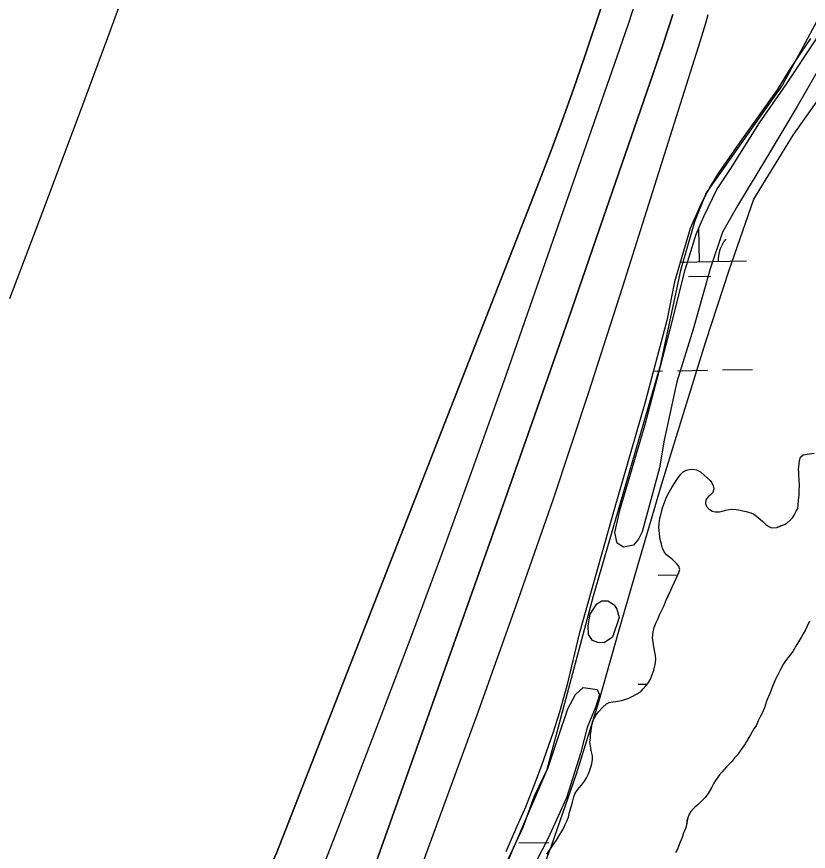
# Model space of a CAD drawing. Extents: x 3925854 to 3964121, y 224593 to 250589.
# Drawn here: x 3941766 to 3942608, y 230987 to 231875 of the extents above; entities that cross this region are included whole.
import ezdxf

# ---------------------------------------------------------------- set-up
doc = ezdxf.new("R2010")
doc.units = 0
for name, color, linetype in [('V-RIVR-EDGE', 7, 'Continuous'), ('V-RIVR-JETY', 7, 'Continuous'), ('V-RRAP-FSHR', 7, 'Continuous'), ('V-TOPO-DPTH', 7, 'Continuous'), ('V-TOPO-MAJR', 7, 'Continuous'), ('V-TOPO-MINR', 7, 'Continuous'), ('V-TOPO-SHOR', 7, 'Continuous'), ('V-WETL-SWMP', 7, 'Continuous')]:
    doc.layers.add(name, color=color, linetype=linetype)

msp = doc.modelspace()

# ---------------------------------------------------------------- linework, layer by layer
at = {"layer": 'V-RIVR-EDGE'}
msp.add_lwpolyline([(3942651.892, 231927.962), (3942619.619, 231873.648), (3942581.048, 231802.016), (3942499.97, 231687.091), (3942487.376, 231656.391), (3942472.42, 231604.439), (3942450.379, 231502.108), (3942379.534, 231258.088), (3942329.943, 231072.317), (3942271.693, 230936.926), (3942175.66, 230722.818), (3942101.666, 230518.156), (3942078.051, 230444.162), (3941974.593, 230243.371)], dxfattribs=at)
at = {"layer": 'V-RIVR-JETY'}
for points in [[(3942670.196, 231901.392), (3942652.416, 231870.932), (3942621.065, 231821.46), (3942596.718, 231779.136), (3942563.846, 231724.539), (3942533.298, 231673.5), (3942517.065, 231645.416), (3942504.091, 231606.355), (3942486.247, 231543.258), (3942468.739, 231486.059), (3942455.208, 231424.185), (3942450.002, 231394.639)], [(3942450.002, 231394.639), (3942431.815, 231326.426), (3942427.961, 231318.916), (3942422.519, 231312.567), (3942411.925, 231310.101), (3942405.197, 231314.359), (3942402.723, 231325.738), (3942408.372, 231350.57), (3942434.984, 231440.889), (3942463.004, 231547.348), (3942477.361, 231605.298), (3942489.167, 231643.167), (3942497.235, 231662.126), (3942511.104, 231690.579), (3942526.212, 231713.146), (3942556.391, 231761.82), (3942585.077, 231802.614), (3942616.449, 231850.12), (3942645.504, 231893.275)], [(3942407.178, 231235.339), (3942400.311, 231214.427), (3942391.328, 231208.438), (3942384.64, 231208.762), (3942378.717, 231211.064), (3942374.721, 231217.315), (3942374.234, 231226.748), (3942376.468, 231238.96), (3942383.435, 231250.042), (3942388.908, 231253.243), (3942395.199, 231253.306), (3942401.927, 231249.048), (3942404.726, 231244.358), (3942407.178, 231235.339)], [(3942284.05, 230967.87), (3942305.226, 231012.521), (3942317.08, 231045.674), (3942331.719, 231075.708), (3942342.408, 231107.667), (3942352.711, 231138.444), (3942360.817, 231153.468), (3942368.999, 231161.023), (3942376.482, 231159.919), (3942383.966, 231158.815), (3942386.38, 231153.335), (3942382.575, 231140.711), (3942373.361, 231118.599), (3942366.173, 231090.605), (3942351.313, 231043.66), (3942331.693, 231000.597), (3942312.409, 230963.438)]]:
    msp.add_lwpolyline(points, dxfattribs=at)
at = {"layer": 'V-RRAP-FSHR'}
for points in [[(3942407.362, 231222.473), (3942429.56, 231299.333), (3942452.166, 231376.71), (3942475.536, 231452.581), (3942499.367, 231528.946), (3942524.217, 231604.989), (3942550.675, 231680.435), (3942592.268, 231748.596), (3942638.592, 231813.807), (3942676.398, 231884.246)], [(3942019.709, 230258.709), (3942052.329, 230331.886), (3942084.358, 230405.659), (3942116.685, 230478.245), (3942149.109, 230551.422), (3942181.324, 230624.607), (3942213.625, 230697.794), (3942245.924, 230770.984), (3942277.271, 230844.583), (3942307.631, 230918.593), (3942335.737, 230993.493), (3942361.708, 231069.142), (3942385.739, 231145.643), (3942407.362, 231222.473)]]:
    msp.add_lwpolyline(points, dxfattribs=at)
at = {"layer": 'V-TOPO-DPTH'}
for points in [[(3942389.575, 231888.639), (3942369.916, 231830.332), (3942358.587, 231797.512), (3942346.946, 231764.805), (3942334.835, 231732.27), (3942322.412, 231699.848), (3942042.489, 230984.756), (3942040.664, 230980.146), (3942038.814, 230975.547), (3942036.928, 230970.961), (3942035.018, 230966.386), (3941769.88, 230338.258), (3941751.191, 230294.494)], [(3942389.575, 231888.639), (3942369.916, 231830.332), (3942358.587, 231797.512), (3942346.946, 231764.805), (3942334.835, 231732.27), (3942322.412, 231699.848), (3942042.489, 230984.756), (3942040.664, 230980.146), (3942038.814, 230975.547), (3942036.928, 230970.961), (3942035.018, 230966.386), (3941769.88, 230338.258), (3941751.191, 230294.494)], [(3941767.509, 230239.606), (3941874.254, 230471.617), (3941910.603, 230551.439), (3941946.536, 230631.447), (3941981.845, 230711.733), (3942016.737, 230792.203), (3942061.504, 230896.56), (3942073.537, 230925.057), (3942085.352, 230953.643), (3942096.841, 230982.362), (3942108.112, 231011.169), (3942154.082, 231130.664), (3942187.747, 231219.441), (3942220.842, 231308.428), (3942253.083, 231397.728), (3942284.755, 231487.236), (3942410.716, 231848.725), (3942417.377, 231868.213), (3942423.884, 231887.751)], [(3941767.509, 230239.606), (3941874.254, 230471.617), (3941910.603, 230551.439), (3941946.536, 230631.447), (3941981.845, 230711.733), (3942016.737, 230792.203), (3942061.504, 230896.56), (3942073.537, 230925.057), (3942085.352, 230953.643), (3942096.841, 230982.362), (3942108.112, 231011.169), (3942154.082, 231130.664), (3942187.747, 231219.441), (3942220.842, 231308.428), (3942253.083, 231397.728), (3942284.755, 231487.236), (3942410.716, 231848.725), (3942417.377, 231868.213), (3942423.884, 231887.751)], [(3942464.376, 231877.037), (3942453.936, 231845.495), (3942443.278, 231814.023), (3942390.361, 231660.371), (3942352.903, 231552.189), (3942315.207, 231444.091), (3942277.152, 231336.118), (3942238.859, 231228.229), (3942137.568, 230944.341), (3942135.159, 230937.866), (3942132.635, 230931.437), (3942129.939, 230925.079), (3942127.128, 230918.768), (3941921.022, 230472.261), (3941888.03, 230401.151), (3941854.856, 230330.127), (3941821.407, 230259.232), (3941812.474, 230240.424)]]:
    msp.add_lwpolyline(points, dxfattribs=at)
at = {"layer": 'V-TOPO-MAJR'}
msp.add_lwpolyline([(3941758.93, 231574.965), (3941794.092, 231667.278), (3941828.737, 231759.786), (3941863.038, 231852.424), (3941912.5, 231987.162)], dxfattribs=at)
at = {"layer": 'V-TOPO-MINR'}
for points in [[(3941751.191, 230294.494), (3941769.88, 230338.258), (3942035.018, 230966.386), (3942036.928, 230970.961), (3942038.814, 230975.547), (3942040.664, 230980.146), (3942042.489, 230984.756), (3942322.412, 231699.848), (3942334.835, 231732.27), (3942346.946, 231764.805), (3942358.587, 231797.512), (3942369.916, 231830.332), (3942389.575, 231888.639)], [(3941767.509, 230239.606), (3941874.254, 230471.617), (3941910.603, 230551.439), (3941946.536, 230631.447), (3941981.845, 230711.733), (3942016.737, 230792.203), (3942061.504, 230896.56), (3942073.537, 230925.057), (3942085.352, 230953.643), (3942096.841, 230982.362), (3942108.112, 231011.169), (3942154.082, 231130.664), (3942187.747, 231219.441), (3942220.842, 231308.428), (3942253.083, 231397.728), (3942284.755, 231487.236), (3942410.716, 231848.725), (3942417.377, 231868.213), (3942423.884, 231887.751)], [(3941812.474, 230240.424), (3941821.407, 230259.232), (3941854.856, 230330.127), (3941888.03, 230401.151), (3941921.022, 230472.261), (3942127.128, 230918.768), (3942129.939, 230925.079), (3942132.635, 230931.437), (3942135.159, 230937.866), (3942137.568, 230944.341), (3942238.859, 231228.229), (3942277.152, 231336.118), (3942315.207, 231444.091), (3942352.903, 231552.189), (3942390.361, 231660.371), (3942443.278, 231814.023), (3942453.936, 231845.495), (3942464.376, 231877.037)], [(3942113.683, 230752.187), (3942125.928, 230783.818), (3942153.441, 230854.584), (3942164.381, 230882.981), (3942175.206, 230911.422), (3942185.856, 230939.929), (3942196.391, 230968.479), (3942257.483, 231135.622), (3942297.716, 231248.035), (3942336.936, 231360.794), (3942374.636, 231474.069), (3942411.324, 231587.689), (3942493.884, 231849.382), (3942496.683, 231858.547), (3942499.369, 231867.744), (3942501.886, 231876.989)]]:
    msp.add_lwpolyline(points, dxfattribs=at)
at = {"layer": 'V-TOPO-SHOR'}
for points in [[(3942446.184, 231229.39), (3942448.58, 231234.309), (3942450.29, 231238.169), (3942451.658, 231240.979), (3942453.71, 231245.544), (3942455.081, 231248.354), (3942456.778, 231253.265), (3942459.517, 231258.885), (3942462.257, 231264.505), (3942463.623, 231267.665), (3942465.675, 231272.23), (3942467.725, 231276.795), (3942469.439, 231279.957), (3942470.803, 231283.467), (3942471.819, 231286.623), (3942470.735, 231290.107), (3942468.614, 231292.531), (3942466.144, 231294.952), (3942463.672, 231297.375), (3942460.852, 231299.794), (3942457.682, 231302.206), (3942455.201, 231305.327), (3942453.416, 231309.155), (3942452.324, 231313.337), (3942450.874, 231318.566), (3942450.11, 231324.851), (3942449.344, 231331.482), (3942449.655, 231335.331), (3942450.645, 231341.282), (3942451.656, 231344.788), (3942452.66, 231349.343), (3942453.67, 231353.197), (3942455.371, 231357.758), (3942457.759, 231363.376), (3942460.504, 231368.645), (3942463.25, 231373.567), (3942466.343, 231378.84), (3942469.099, 231382.713), (3942470.822, 231385.179), (3942472.89, 231387.995), (3942475.313, 231390.467), (3942478.44, 231392.244), (3942481.928, 231392.98), (3942485.069, 231393.361), (3942489.622, 231392.359), (3942493.839, 231390.305), (3942497.718, 231386.848), (3942500.892, 231384.083), (3942504.067, 231381.32), (3942505.84, 231378.541), (3942507.272, 231375.412), (3942508.003, 231372.272), (3942506.991, 231368.418), (3942504.224, 231365.594), (3942501.795, 231363.82), (3942499.381, 231360.652), (3942499.072, 231356.804), (3942500.151, 231353.668), (3942502.627, 231350.897), (3942506.145, 231348.487), (3942509.297, 231347.819), (3942513.842, 231347.864), (3942516.979, 231348.595), (3942520.813, 231349.683), (3942523.953, 231350.414), (3942528.143, 231350.805), (3942531.641, 231350.492), (3942535.846, 231349.484), (3942538.997, 231348.819), (3942542.499, 231348.155), (3942547.406, 231346.805), (3942550.567, 231345.439), (3942553.383, 231343.373), (3942557.263, 231339.916), (3942560.084, 231337.497), (3942563.26, 231334.384), (3942566.426, 231332.32), (3942569.238, 231330.95), (3942574.825, 231331.355), (3942579.005, 231332.795), (3942583.185, 231334.237), (3942585.962, 231336.012), (3942589.081, 231338.841), (3942591.502, 231341.311), (3942593.566, 231344.477), (3942595.623, 231348.692), (3942597.341, 231351.506), (3942597.652, 231355.354), (3942597.951, 231360.251), (3942598.596, 231365.5), (3942598.897, 231370.396), (3942599.194, 231375.641), (3942598.776, 231382.279), (3942598.385, 231386.469), (3942598.353, 231389.615), (3942597.965, 231393.455), (3942598.611, 231398.706), (3942599.27, 231402.556), (3942600.284, 231406.062), (3942603.055, 231408.536), (3942607.243, 231409.278)], [(3942607.243, 231409.278), (3942614.571, 231410.402)], [(3942330.183, 230983.548), (3942332.25, 230986.716), (3942334.32, 230989.184), (3942337.071, 230993.755), (3942340.518, 230998.682), (3942343.952, 231004.658), (3942347.739, 231010.29), (3942349.787, 231015.204), (3942351.157, 231018.013), (3942353.205, 231022.929), (3942354.548, 231028.186), (3942356.576, 231035.196), (3942357.583, 231039.05), (3942358.927, 231044.658), (3942360.285, 231048.514), (3942362.357, 231050.982), (3942364.772, 231054.152), (3942367.189, 231056.975), (3942370.291, 231061.2), (3942372.354, 231064.716), (3942374.412, 231068.581), (3942375.776, 231072.091), (3942376.792, 231075.247), (3942378.143, 231079.804), (3942378.797, 231084.354), (3942378.758, 231088.198), (3942377.3, 231094.125), (3942376.9, 231099.016), (3942376.159, 231103.202), (3942376.818, 231107.052), (3942376.779, 231110.898), (3942377.443, 231114.4), (3942377.754, 231118.247), (3942378.414, 231122.099), (3942380.111, 231127.01), (3942382.858, 231131.931), (3942385.619, 231135.454), (3942389.422, 231139.687), (3942393.925, 231143.576), (3942396.706, 231145.004), (3942400.544, 231145.741), (3942403.686, 231146.122), (3942409.617, 231147.232), (3942413.451, 231148.317), (3942417.631, 231149.759), (3942420.412, 231151.185), (3942426.323, 231154.392), (3942430.486, 231157.228), (3942432.909, 231159.7), (3942435.674, 231162.875), (3942437.744, 231165.34), (3942440.153, 231169.211), (3942442.885, 231175.529), (3942444.245, 231179.388), (3942445.582, 231185.343), (3942446.227, 231190.592), (3942445.832, 231195.133), (3942445.099, 231198.62), (3942444.359, 231202.458), (3942443.622, 231206.294), (3942443.589, 231209.442), (3942442.85, 231213.628), (3942443.163, 231217.126), (3942443.481, 231220.276), (3942444.482, 231224.829), (3942446.184, 231229.39)], [(3942609.741, 231231.395), (3942607.005, 231225.425), (3942605.639, 231222.267), (3942602.887, 231218.044), (3942601.171, 231214.881), (3942599.108, 231211.365), (3942595.328, 231205.035), (3942591.889, 231199.409), (3942588.094, 231194.475), (3942584.303, 231189.195), (3942582.239, 231186.027), (3942579.146, 231180.754), (3942576.406, 231175.134), (3942574.35, 231171.267), (3942572.984, 231168.109), (3942570.248, 231162.139), (3942567.528, 231154.422), (3942566.162, 231151.262), (3942564.116, 231146.347), (3942561.74, 231139.335), (3942559.008, 231133.015), (3942557.292, 231129.853), (3942555.238, 231125.636), (3942552.844, 231120.368), (3942550.433, 231116.85), (3942547.003, 231110.524), (3942545.283, 231107.71), (3942542.878, 231103.491), (3942541.156, 231101.027), (3942538.745, 231097.509), (3942537.023, 231095.043), (3942534.613, 231091.524), (3942532.888, 231089.061), (3942530.121, 231086.234), (3942527.361, 231082.712), (3942524.594, 231079.888), (3942521.481, 231076.711), (3942516.99, 231071.421), (3942513.879, 231067.897), (3942509.746, 231061.912), (3942508.025, 231059.098), (3942505.971, 231054.884), (3942501.845, 231048.201), (3942498.396, 231043.622), (3942495.629, 231040.797), (3942490.781, 231036.206), (3942487.314, 231033.373), (3942483.513, 231029.14), (3942481.795, 231026.326), (3942480.435, 231022.468), (3942479.421, 231018.964), (3942478.77, 231014.413), (3942477.756, 231010.907), (3942475.366, 231005.289), (3942474.356, 231001.435), (3942471.966, 230995.819), (3942469.58, 230989.853), (3942467.18, 230985.284)]]:
    msp.add_lwpolyline(points, dxfattribs=at)
at = {"layer": 'V-WETL-SWMP'}
for p, q in [((3942610.882, 231851.38), (3942600.073, 231835.871)), ((3942600.073, 231835.871), (3942588.125, 231817.55)), ((3942588.125, 231817.55), (3942575.268, 231796.887)), ((3942575.268, 231796.887), (3942535.466, 231741.186)), ((3942535.466, 231741.186), (3942512.931, 231708.525)), ((3942512.931, 231708.525), (3942504.212, 231693.97)), ((3942504.212, 231693.97), (3942494.821, 231676.609)), ((3942494.821, 231676.609), (3942482.732, 231649.187)), ((3942482.732, 231649.187), (3942466.039, 231592.553)), ((3942492.566, 231613.853), (3942491.912, 231649.847)), ((3942472.208, 231613.483), (3942542.558, 231614.762)), ((3942480.849, 231598.206), (3942504.845, 231598.642)), ((3942466.039, 231592.553), (3942457.823, 231551.404)), ((3942457.823, 231551.404), (3942434.228, 231462.034)), ((3942443.594, 231497.511), (3942453.264, 231497.687)), ((3942469.261, 231497.978), (3942501.256, 231498.56)), ((3942517.253, 231498.851), (3942549.248, 231499.432)), ((3942434.228, 231462.034), (3942401.994, 231350.177)), ((3942600.284, 231406.062), (3942603.055, 231408.536)), ((3942603.055, 231408.536), (3942607.242, 231409.278)), ((3942607.242, 231409.278), (3942614.571, 231410.401)), ((3942597.965, 231393.455), (3942598.611, 231398.705)), ((3942598.611, 231398.705), (3942599.271, 231402.556)), ((3942599.271, 231402.556), (3942600.284, 231406.062)), ((3942472.89, 231387.995), (3942475.312, 231390.466)), ((3942475.312, 231390.466), (3942478.44, 231392.245)), ((3942478.44, 231392.245), (3942481.928, 231392.98)), ((3942481.928, 231392.98), (3942485.069, 231393.361)), ((3942485.069, 231393.361), (3942489.623, 231392.359)), ((3942489.623, 231392.359), (3942493.838, 231390.304)), ((3942493.838, 231390.304), (3942497.718, 231386.848)), ((3942598.353, 231389.615), (3942597.965, 231393.455)), ((3942598.385, 231386.469), (3942598.353, 231389.615)), ((3942466.342, 231378.841), (3942469.099, 231382.714)), ((3942469.099, 231382.714), (3942470.822, 231385.178)), ((3942470.822, 231385.178), (3942472.89, 231387.995)), ((3942497.718, 231386.848), (3942504.066, 231381.32)), ((3942504.066, 231381.32), (3942505.841, 231378.542)), ((3942598.777, 231382.279), (3942598.385, 231386.469)), ((3942599.194, 231375.642), (3942598.777, 231382.279)), ((3942460.503, 231368.646), (3942463.25, 231373.567)), ((3942463.25, 231373.567), (3942466.342, 231378.841)), ((3942505.841, 231378.542), (3942507.271, 231375.411)), ((3942508.002, 231372.272), (3942506.992, 231368.417)), ((3942507.271, 231375.411), (3942508.002, 231372.272)), ((3942598.897, 231370.396), (3942599.194, 231375.642)), ((3942455.371, 231357.759), (3942457.76, 231363.375)), ((3942457.76, 231363.375), (3942460.503, 231368.646)), ((3942501.796, 231363.821), (3942499.381, 231360.651)), ((3942504.225, 231365.593), (3942501.796, 231363.821)), ((3942506.992, 231368.417), (3942504.225, 231365.593)), ((3942597.952, 231360.25), (3942598.597, 231365.5)), ((3942598.597, 231365.5), (3942598.897, 231370.396)), ((3942452.66, 231349.342), (3942453.669, 231353.197)), ((3942453.669, 231353.197), (3942455.371, 231357.759)), ((3942499.381, 231360.651), (3942499.071, 231356.803)), ((3942499.071, 231356.803), (3942500.151, 231353.668)), ((3942500.151, 231353.668), (3942502.626, 231350.897)), ((3942597.341, 231351.506), (3942597.652, 231355.354)), ((3942597.652, 231355.354), (3942597.952, 231360.25)), ((3942401.994, 231350.177), (3942364.833, 231217.97)), ((3942450.644, 231341.283), (3942451.657, 231344.788)), ((3942451.657, 231344.788), (3942452.66, 231349.342)), ((3942502.626, 231350.897), (3942506.146, 231348.486)), ((3942506.146, 231348.486), (3942509.298, 231347.819)), ((3942509.298, 231347.819), (3942513.841, 231347.865)), ((3942513.841, 231347.865), (3942516.98, 231348.595)), ((3942516.98, 231348.595), (3942520.814, 231349.683)), ((3942520.814, 231349.683), (3942523.952, 231350.414)), ((3942523.952, 231350.414), (3942528.142, 231350.806)), ((3942528.142, 231350.806), (3942531.641, 231350.491)), ((3942531.641, 231350.491), (3942535.845, 231349.485)), ((3942535.845, 231349.485), (3942538.998, 231348.818)), ((3942538.998, 231348.818), (3942542.5, 231348.155)), ((3942542.5, 231348.155), (3942547.407, 231346.806)), ((3942547.407, 231346.806), (3942550.566, 231345.44)), ((3942550.566, 231345.44), (3942553.383, 231343.372)), ((3942591.502, 231341.311), (3942593.567, 231344.477)), ((3942593.567, 231344.477), (3942595.622, 231348.692)), ((3942595.622, 231348.692), (3942597.341, 231351.506)), ((3942449.345, 231331.483), (3942449.656, 231335.331)), ((3942449.656, 231335.331), (3942450.644, 231341.283)), ((3942553.383, 231343.372), (3942557.263, 231339.916)), ((3942557.263, 231339.916), (3942560.084, 231337.497)), ((3942560.084, 231337.497), (3942563.261, 231334.384)), ((3942583.185, 231334.236), (3942585.963, 231336.012)), ((3942585.963, 231336.012), (3942589.081, 231338.84)), ((3942589.081, 231338.84), (3942591.502, 231341.311)), ((3942450.111, 231324.85), (3942449.345, 231331.483)), ((3942563.261, 231334.384), (3942566.427, 231332.319)), ((3942566.427, 231332.319), (3942569.238, 231330.949)), ((3942569.238, 231330.949), (3942574.826, 231331.355)), ((3942574.826, 231331.355), (3942583.185, 231334.236)), ((3942450.874, 231318.566), (3942450.111, 231324.85)), ((3942452.325, 231313.338), (3942450.874, 231318.566)), ((3942453.416, 231309.155), (3942452.325, 231313.338)), ((3942455.202, 231305.328), (3942453.416, 231309.155)), ((3942457.681, 231302.207), (3942455.202, 231305.328)), ((3942460.851, 231299.793), (3942457.681, 231302.207)), ((3942463.671, 231297.375), (3942460.851, 231299.793)), ((3942468.614, 231292.531), (3942463.671, 231297.375)), ((3942470.735, 231290.106), (3942468.614, 231292.531)), ((3942469.44, 231279.957), (3942470.803, 231283.466)), ((3942471.819, 231286.622), (3942470.735, 231290.106)), ((3942470.803, 231283.466), (3942471.819, 231286.622)), ((3942448.623, 231280.324), (3942469.732, 231280.708)), ((3942463.623, 231267.665), (3942467.725, 231276.794)), ((3942467.725, 231276.794), (3942469.44, 231279.957)), ((3942456.778, 231253.265), (3942462.257, 231264.505)), ((3942462.257, 231264.505), (3942463.623, 231267.665)), ((3942453.71, 231245.544), (3942455.08, 231248.354)), ((3942455.08, 231248.354), (3942456.778, 231253.265)), ((3942448.581, 231234.308), (3942450.29, 231238.17)), ((3942450.29, 231238.17), (3942451.659, 231240.98)), ((3942451.659, 231240.98), (3942453.71, 231245.544)), ((3942444.483, 231224.829), (3942446.184, 231229.39)), ((3942446.184, 231229.39), (3942448.581, 231234.308)), ((3942609.742, 231231.395), (3942607.006, 231225.425)), ((3942443.163, 231217.126), (3942443.48, 231220.275)), ((3942443.48, 231220.275), (3942444.483, 231224.829)), ((3942605.64, 231222.266), (3942602.886, 231218.044)), ((3942607.006, 231225.425), (3942605.64, 231222.266)), ((3942364.833, 231217.97), (3942351.392, 231162.769)), ((3942442.849, 231213.628), (3942443.163, 231217.126)), ((3942443.59, 231209.441), (3942442.849, 231213.628)), ((3942599.109, 231211.365), (3942595.328, 231205.035)), ((3942601.171, 231214.881), (3942599.109, 231211.365)), ((3942602.886, 231218.044), (3942601.171, 231214.881)), ((3942443.622, 231206.295), (3942443.59, 231209.441)), ((3942445.098, 231198.621), (3942443.622, 231206.295)), ((3942595.328, 231205.035), (3942591.89, 231199.408)), ((3942445.832, 231195.133), (3942445.098, 231198.621)), ((3942446.228, 231190.593), (3942445.832, 231195.133)), ((3942588.095, 231194.476), (3942584.304, 231189.195)), ((3942591.89, 231199.408), (3942588.095, 231194.476)), ((3942444.244, 231179.388), (3942445.582, 231185.344)), ((3942445.582, 231185.344), (3942446.228, 231190.593)), ((3942582.239, 231186.028), (3942579.147, 231180.754)), ((3942584.304, 231189.195), (3942582.239, 231186.028)), ((3942440.153, 231169.211), (3942442.885, 231175.53)), ((3942442.885, 231175.53), (3942444.244, 231179.388)), ((3942579.147, 231180.754), (3942576.407, 231175.134)), ((3942437.745, 231165.341), (3942440.153, 231169.211)), ((3942572.983, 231168.109), (3942570.247, 231162.139)), ((3942574.349, 231171.268), (3942572.983, 231168.109)), ((3942576.407, 231175.134), (3942574.349, 231171.268)), ((3942351.392, 231162.769), (3942343.743, 231134.692)), ((3942427.317, 231164.485), (3942437.177, 231164.664)), ((3942430.487, 231157.229), (3942432.909, 231159.7)), ((3942432.909, 231159.7), (3942435.673, 231162.874)), ((3942435.673, 231162.874), (3942437.745, 231165.341)), ((3942570.247, 231162.139), (3942567.529, 231154.422)), ((3942413.451, 231148.318), (3942417.63, 231149.759)), ((3942417.63, 231149.759), (3942420.412, 231151.185)), ((3942420.412, 231151.185), (3942426.322, 231154.391)), ((3942426.322, 231154.391), (3942430.487, 231157.229)), ((3942566.163, 231151.262), (3942564.116, 231146.348)), ((3942567.529, 231154.422), (3942566.163, 231151.262)), ((3942389.421, 231139.687), (3942393.925, 231143.577)), ((3942393.925, 231143.577), (3942396.707, 231145.003)), ((3942396.707, 231145.003), (3942400.544, 231145.741)), ((3942400.544, 231145.741), (3942403.686, 231146.122)), ((3942403.686, 231146.122), (3942409.617, 231147.231)), ((3942409.617, 231147.231), (3942413.451, 231148.318)), ((3942564.116, 231146.348), (3942561.74, 231139.334)), ((3942343.743, 231134.692), (3942336.504, 231112.219)), ((3942380.112, 231127.009), (3942382.858, 231131.931)), ((3942382.858, 231131.931), (3942385.619, 231135.454)), ((3942385.619, 231135.454), (3942389.421, 231139.687)), ((3942559.008, 231133.015), (3942557.292, 231129.852)), ((3942561.74, 231139.334), (3942559.008, 231133.015)), ((3942377.754, 231118.247), (3942378.414, 231122.099)), ((3942378.414, 231122.099), (3942380.112, 231127.009)), ((3942555.238, 231125.636), (3942552.844, 231120.369)), ((3942557.292, 231129.852), (3942555.238, 231125.636)), ((3942376.78, 231110.898), (3942377.443, 231114.4)), ((3942377.443, 231114.4), (3942377.754, 231118.247)), ((3942550.433, 231116.85), (3942547.002, 231110.524)), ((3942552.844, 231120.369), (3942550.433, 231116.85)), ((3942336.504, 231112.219), (3942324.717, 231078.034)), ((3942376.159, 231103.202), (3942376.819, 231107.053)), ((3942376.819, 231107.053), (3942376.78, 231110.898)), ((3942545.283, 231107.71), (3942542.879, 231103.491)), ((3942547.002, 231110.524), (3942545.283, 231107.71)), ((3942376.9, 231099.015), (3942376.159, 231103.202)), ((3942377.299, 231094.126), (3942376.9, 231099.015)), ((3942538.745, 231097.508), (3942537.023, 231095.043)), ((3942541.156, 231101.027), (3942538.745, 231097.508)), ((3942542.879, 231103.491), (3942541.156, 231101.027)), ((3942378.757, 231088.198), (3942377.299, 231094.126)), ((3942378.796, 231084.354), (3942378.757, 231088.198)), ((3942532.889, 231089.06), (3942530.121, 231086.235)), ((3942534.612, 231091.524), (3942532.889, 231089.06)), ((3942537.023, 231095.043), (3942534.612, 231091.524)), ((3942324.717, 231078.034), (3942318.581, 231061.872)), ((3942376.791, 231075.246), (3942378.143, 231079.804)), ((3942378.143, 231079.804), (3942378.796, 231084.354)), ((3942527.361, 231082.712), (3942521.48, 231076.711)), ((3942530.121, 231086.235), (3942527.361, 231082.712)), ((3942374.412, 231068.581), (3942375.775, 231072.09)), ((3942375.775, 231072.09), (3942376.791, 231075.246)), ((3942516.989, 231071.422), (3942513.879, 231067.896)), ((3942521.48, 231076.711), (3942516.989, 231071.422)), ((3942318.581, 231061.872), (3942307.433, 231033.76)), ((3942367.189, 231056.974), (3942370.292, 231061.199)), ((3942370.292, 231061.199), (3942372.354, 231064.715)), ((3942372.354, 231064.715), (3942374.412, 231068.581)), ((3942509.746, 231061.912), (3942508.026, 231059.098)), ((3942513.879, 231067.896), (3942509.746, 231061.912)), ((3942362.357, 231050.983), (3942364.771, 231054.153)), ((3942364.771, 231054.153), (3942367.189, 231056.974)), ((3942505.972, 231054.883), (3942501.845, 231048.201)), ((3942508.026, 231059.098), (3942505.972, 231054.883)), ((3942357.584, 231039.051), (3942358.926, 231044.657)), ((3942358.926, 231044.657), (3942360.285, 231048.515)), ((3942360.285, 231048.515), (3942362.357, 231050.983)), ((3942498.396, 231043.622), (3942495.629, 231040.798)), ((3942501.845, 231048.201), (3942498.396, 231043.622)), ((3942307.433, 231033.76), (3942297.849, 231012.43)), ((3942354.548, 231028.185), (3942356.575, 231035.196)), ((3942356.575, 231035.196), (3942357.584, 231039.051)), ((3942487.315, 231033.373), (3942483.513, 231029.141)), ((3942490.782, 231036.205), (3942487.315, 231033.373)), ((3942495.629, 231040.798), (3942490.782, 231036.205)), ((3942353.204, 231022.928), (3942354.548, 231028.185)), ((3942481.794, 231026.327), (3942480.435, 231022.468)), ((3942483.513, 231029.141), (3942481.794, 231026.327)), ((3942349.786, 231015.204), (3942351.156, 231018.014)), ((3942351.156, 231018.014), (3942353.204, 231022.928)), ((3942479.422, 231018.963), (3942478.769, 231014.413)), ((3942480.435, 231022.468), (3942479.422, 231018.963)), ((3942297.849, 231012.43), (3942286.681, 230986.185)), ((3942343.951, 231004.659), (3942347.739, 231010.29)), ((3942347.739, 231010.29), (3942349.786, 231015.204)), ((3942477.756, 231010.907), (3942475.366, 231005.29)), ((3942478.769, 231014.413), (3942477.756, 231010.907)), ((3942337.071, 230993.754), (3942340.517, 230998.683)), ((3942340.517, 230998.683), (3942343.951, 231004.659)), ((3942474.357, 231001.435), (3942471.967, 230995.819)), ((3942475.366, 231005.29), (3942474.357, 231001.435)), ((3942300.457, 230995.65), (3942332.452, 230996.232)), ((3942332.249, 230986.715), (3942334.321, 230989.183)), ((3942334.321, 230989.183), (3942337.071, 230993.754)), ((3942469.581, 230989.853), (3942467.18, 230985.285)), ((3942471.967, 230995.819), (3942469.581, 230989.853))]:
    msp.add_line(p, q, dxfattribs=at)
for centre, start, end in [((3942547.791, 231615.332), 140.269876, 181.813534), ((3942437.324, 231613.323), 0.269879, 2.123141)]:
    msp.add_arc(centre, 35.246, start, end, dxfattribs=at)

doc.saveas('drawing.dxf')
